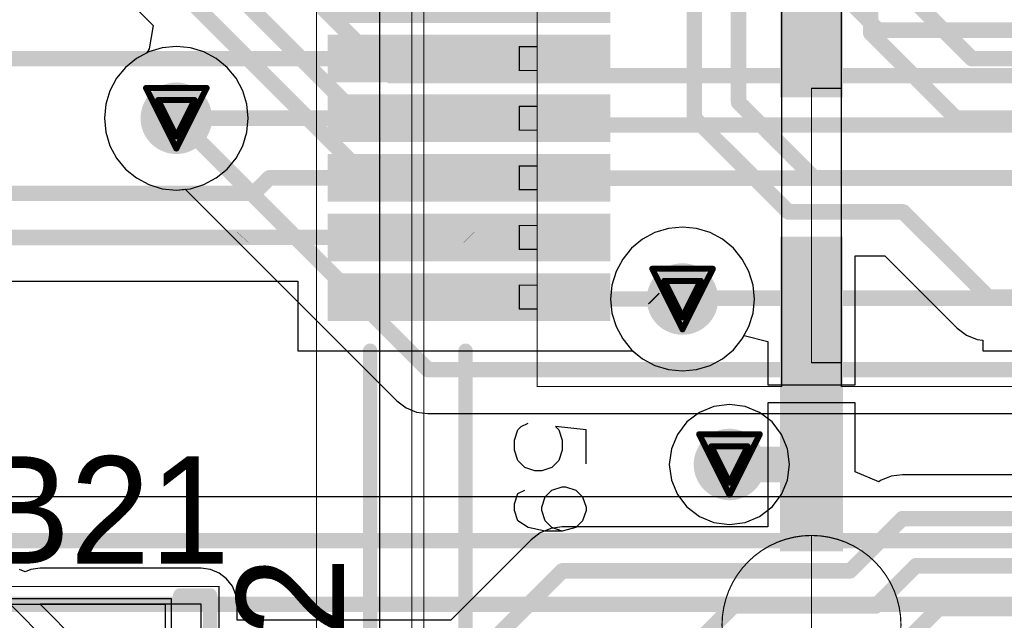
# Model space of a CAD drawing. Header units: millimetres. Extents: x 138 to 555, y 26 to 334.
# Tile 565 of 656: x 288.18 to 296.44, y 225.55 to 230.58. Entities that reach past the tile are written whole.
import ezdxf

# ---------------------------------------------------------------- set-up
doc = ezdxf.new("R2010")
doc.units = ezdxf.units.MM
for name, color, linetype in [('BottomLayer', 5, 'Continuous'), ('DrillDrawing', 1, 'Continuous'), ('Mechanical20', 56, 'Continuous'), ('Mechanical27', 56, 'Continuous'), ('MidLayer1', 16, 'Continuous'), ('MidLayer2', 76, 'Continuous'), ('MidLayer3', 90, 'Continuous'), ('MidLayer4', 156, 'Continuous'), ('MultiLayer', 9, 'Continuous'), ('TopLayer', 1, 'Continuous'), ('TopOverlay', 2, 'Continuous'), ('TopPaste', 8, 'Continuous'), ('TopSolder', 216, 'Continuous'), ('ViaHoleLayer', 16, 'Continuous')]:
    doc.layers.add(name, color=color, linetype=linetype)

# ---------------------------------------------------------------- blocks, each defined once
blk = doc.blocks.new('SOLDER_BRIDGE_R0603_0R_615')
at = {"layer": 'Mechanical20', "const_width": 0.01}
for points in [[(-1.35, 0.65), (-0.2, 0.65)], [(-1.35, -0.65), (-1.35, 0.65)], [(-0.2, 0.65), (1.35, 0.65)], [(1.35, -0.65), (1.35, 0.65)], [(-1.35, -0.65), (1.35, -0.65)]]:
    blk.add_lwpolyline(points, dxfattribs=at)
at = {"layer": 'Mechanical20', "const_width": 0.005}
for points in [[(-1.3525, 0.65, 1), (-1.3475, 0.65, 1)], [(-1.3525, 0.65, 1), (-1.3475, 0.65, 1)], [(-0.2025, 0.65, 1), (-0.1975, 0.65, 1)], [(-0.2025, 0.65, 1), (-0.1975, 0.65, 1)], [(1.3475, 0.65, 1), (1.3525, 0.65, 1)], [(1.3475, 0.65, 1), (1.3525, 0.65, 1)], [(-1.3525, -0.65, 1), (-1.3475, -0.65, 1)], [(-1.3525, -0.65, 1), (-1.3475, -0.65, 1)], [(1.3475, -0.65, 1), (1.3525, -0.65, 1)], [(1.3475, -0.65, 1), (1.3525, -0.65, 1)]]:
    blk.add_lwpolyline(points, format="xyb", close=True, dxfattribs=at)
at = {"layer": 'Mechanical27', "const_width": 0.01}
for points in [[(-0.9, -0.5), (-0.9, 0.5)], [(-0.9, 0.5), (0.9, 0.5)], [(0.9, -0.5), (0.9, 0.5)], [(-0.9, -0.5), (0.9, -0.5)]]:
    blk.add_lwpolyline(points, dxfattribs=at)
at = {"layer": 'Mechanical27', "const_width": 0.005}
for points in [[(-0.9025, 0.5, 1), (-0.8975, 0.5, 1)], [(-0.9025, 0.5, 1), (-0.8975, 0.5, 1)], [(0.8975, 0.5, 1), (0.9025, 0.5, 1)], [(0.8975, 0.5, 1), (0.9025, 0.5, 1)], [(-0.9025, -0.5, 1), (-0.8975, -0.5, 1)], [(-0.9025, -0.5, 1), (-0.8975, -0.5, 1)], [(0.8975, -0.5, 1), (0.9025, -0.5, 1)], [(0.8975, -0.5, 1), (0.9025, -0.5, 1)]]:
    blk.add_lwpolyline(points, format="xyb", close=True, dxfattribs=at)
at = {"layer": 'TopLayer'}
for p, q in [((-1.2, -0.5), (-1.2, 0.5)), ((-1.2, 0.5), (-0.4, 0.5)), ((-0.4, 0.5), (0.1, 0)), ((-0.15, 0.5), (-0.15, 0.5)), ((-0.15, 0.5), (0.35, 0)), ((1.2, 0.5), (-0.15, 0.5)), ((1.2, -0.5), (1.2, 0.5)), ((0.1, 0), (-0.4, -0.5)), ((0.35, 0), (-0.15, -0.5)), ((-1.2, -0.5), (-1.2, -0.5)), ((-0.4, -0.5), (-1.2, -0.5)), ((-0.15, -0.5), (1.2, -0.5))]:
    blk.add_line(p, q, dxfattribs=at)
at = {"layer": 'TopLayer', "const_width": 0.127}
for points in [[(-0.5635, 0, 1), (-0.4365, 0, 1)], [(0.5365, 0, 1), (0.6635, 0, 1)]]:
    blk.add_lwpolyline(points, format="xyb", close=True, dxfattribs=at)
at = {"layer": 'TopOverlay', "const_width": 0.12}
for points in [[(-1.275, 0.575), (-1.025, 0.575)], [(-1.275, 0.175), (-1.275, 0.575)], [(1.025, 0.575), (1.275, 0.575)], [(1.275, -0.575), (1.275, 0.575)], [(-1.275, -0.575), (-1.275, 0.175)], [(-1.275, -0.575), (-1.025, -0.575)], [(1.025, -0.575), (1.275, -0.575)]]:
    blk.add_lwpolyline(points, dxfattribs=at)
at = {"layer": 'TopOverlay', "const_width": 0.06}
for points in [[(-1.305, 0.575, 1), (-1.245, 0.575, 1)], [(-1.305, 0.575, 1), (-1.245, 0.575, 1)], [(-1.055, 0.575, 1), (-0.995, 0.575, 1)], [(0.995, 0.575, 1), (1.055, 0.575, 1)], [(1.245, 0.575, 1), (1.305, 0.575, 1)], [(1.245, 0.575, 1), (1.305, 0.575, 1)], [(-1.305, 0.175, 1), (-1.245, 0.175, 1)], [(-1.305, 0.175, 1), (-1.245, 0.175, 1)], [(-1.305, -0.575, 1), (-1.245, -0.575, 1)], [(-1.305, -0.575, 1), (-1.245, -0.575, 1)], [(-1.055, -0.575, 1), (-0.995, -0.575, 1)], [(0.995, -0.575, 1), (1.055, -0.575, 1)], [(1.245, -0.575, 1), (1.305, -0.575, 1)], [(1.245, -0.575, 1), (1.305, -0.575, 1)]]:
    blk.add_lwpolyline(points, format="xyb", close=True, dxfattribs=at)
at = {"layer": 'TopPaste', "const_width": 0.127}
for points in [[(-0.5635, 0, 1), (-0.4365, 0, 1)], [(0.5365, 0, 1), (0.6635, 0, 1)]]:
    blk.add_lwpolyline(points, format="xyb", close=True, dxfattribs=at)
at = {"layer": 'TopSolder'}
for p, q in [((-0.95, 0.55), (-0.95, 0.55)), ((-0.95, 0.55), (0.95, 0.55)), ((-0.95, -0.55), (-0.95, 0.55)), ((0.95, 0.55), (0.95, -0.55)), ((0.95, -0.55), (-0.95, -0.55))]:
    blk.add_line(p, q, dxfattribs=at)
at = {"layer": 'TopSolder', "const_width": 0.177}
for points in [[(-0.5885, 0, 1), (-0.4115, 0, 1)], [(0.5115, 0, 1), (0.6885, 0, 1)]]:
    blk.add_lwpolyline(points, format="xyb", close=True, dxfattribs=at)
blk = doc.blocks.new('MOD_MB1263_943')
at = {"layer": 'Mechanical27'}
for points, const_width in [([(0.75, 70, 1), (-0.75, 70, 1)], 0.01), ([(-0.7525, 70, 1), (-0.7475, 70, 1)], 0.005), ([(-0.7525, 70, 1), (-0.7475, 70, 1)], 0.005)]:
    blk.add_lwpolyline(points, format="xyb", close=True, dxfattribs=dict(at, const_width=const_width))
at = {"layer": 'Mechanical27', "const_width": 0.01}
blk.add_lwpolyline([(0.75, 70), (-0.75, 70)], dxfattribs=at)
blk = doc.blocks.new('CON_SAMTEC_QSH_060_01_L_D_A_944')
at = {"layer": 'Mechanical20', "const_width": 0.01}
blk.add_lwpolyline([(20.85, -4.15), (-20.85, -4.15)], dxfattribs=at)
at = {"layer": 'Mechanical27'}
for p, q in [((-1.6356, -1.8901), (-1.6642, -2.1472)), ((-1.35, -1.8901), (-1.6356, -1.8901)), ((-1.0729, -1.9186), (-0.9872, -1.8901)), ((-0.9872, -1.8901), (-0.9586, -1.8901)), ((-0.9586, -1.8901), (-0.8729, -1.9186)), ((-1.1586, -2.0615), (-1.13, -1.9758)), ((-1.13, -1.9758), (-1.0729, -1.9186)), ((-0.8729, -1.9186), (-0.8158, -1.9758)), ((-0.8158, -1.9758), (-0.7872, -2.09)), ((-1.1586, -2.09), (-1.1586, -2.0615)), ((-1.6642, -2.1472), (-1.6356, -2.1186)), ((-1.6356, -2.1186), (-1.5499, -2.09)), ((-1.5499, -2.09), (-1.4642, -2.09)), ((-1.4642, -2.09), (-1.3785, -2.1186)), ((-1.3785, -2.1186), (-1.3214, -2.1757)), ((-1.13, -2.1757), (-1.1586, -2.09)), ((-0.7872, -2.09), (-0.8158, -2.1757)), ((-0.7872, -2.09), (-0.7872, -2.2328)), ((-1.3214, -2.1757), (-1.2928, -2.2614)), ((-1.0729, -2.2328), (-1.13, -2.1757)), ((-0.8158, -2.1757), (-0.8729, -2.2328)), ((-1.2928, -2.2614), (-1.2928, -2.3185)), ((-0.9872, -2.2614), (-1.0729, -2.2328)), ((-0.9586, -2.2614), (-0.9872, -2.2614)), ((-0.8729, -2.2328), (-0.9586, -2.2614)), ((-0.7872, -2.2328), (-0.8158, -2.3757)), ((-1.6642, -2.4328), (-1.6928, -2.3757)), ((-1.2928, -2.3185), (-1.3214, -2.4042)), ((-0.8158, -2.3757), (-0.8729, -2.4614)), ((-1.6356, -2.4614), (-1.6642, -2.4328)), ((-1.5499, -2.4899), (-1.6356, -2.4614)), ((-1.3785, -2.4614), (-1.4642, -2.4899)), ((-1.3214, -2.4042), (-1.3785, -2.4614)), ((-1.1015, -2.4614), (-1.13, -2.4042)), ((-1.0158, -2.4899), (-1.1015, -2.4614)), ((-0.8729, -2.4614), (-0.9586, -2.4899)), ((-1.4642, -2.4899), (-1.5499, -2.4899)), ((-0.9586, -2.4899), (-1.0158, -2.4899))]:
    blk.add_line(p, q, dxfattribs=at)
at = {"layer": 'Mechanical27', "const_width": 0.01}
for points in [[(-2, 0.25), (-2, 2.3)], [(-2, 0.25), (-18, 0.25)], [(-2.2, 0.25), (-4.5, 0.25)], [(-4.5, 0), (-4.5, 0.25)], [(-2.2, 0), (-2.2, 0.25)], [(-2.2, 0), (-4.5, 0)], [(-2, -0.25), (-18, -0.25)], [(-2, -2.3), (-2, -0.25)], [(-2, -2.3), (-18, -2.3)], [(-4.65, -2.3), (-4.85, -2.3)], [(-4.85, -2.45), (-4.85, -2.3)], [(-4.65, -2.45), (-4.65, -2.3)], [(-4.15, -2.3), (-4.35, -2.3)], [(-4.35, -2.45), (-4.35, -2.3)], [(-4.15, -2.45), (-4.15, -2.3)], [(-3.65, -2.3), (-3.85, -2.3)], [(-3.85, -2.45), (-3.85, -2.3)], [(-3.65, -2.45), (-3.65, -2.3)], [(-3.15, -2.3), (-3.35, -2.3)], [(-3.35, -2.45), (-3.35, -2.3)], [(-3.15, -2.45), (-3.15, -2.3)], [(-2.65, -2.3), (-2.85, -2.3)], [(-2.85, -2.45), (-2.85, -2.3)], [(-2.65, -2.45), (-2.65, -2.3)], [(-4.65, -2.45), (-4.85, -2.45)], [(-4.15, -2.45), (-4.35, -2.45)], [(-3.65, -2.45), (-3.85, -2.45)], [(-3.15, -2.45), (-3.35, -2.45)], [(-2.65, -2.45), (-2.85, -2.45)], [(20.35, -3.25), (-20.35, -3.25)], [(20.45, -3.35), (-20.45, -3.35)], [(20.635, -3.62), (-20.635, -3.62)]]:
    blk.add_lwpolyline(points, dxfattribs=at)
at = {"layer": 'Mechanical27', "const_width": 0.005}
for points in [[(-4.5025, 0.25, 1), (-4.4975, 0.25, 1)], [(-4.5025, 0.25, 1), (-4.4975, 0.25, 1)], [(-2.2025, 0.25, 1), (-2.1975, 0.25, 1)], [(-2.2025, 0.25, 1), (-2.1975, 0.25, 1)], [(-2.0025, 0.25, 1), (-1.9975, 0.25, 1)], [(-2.0025, 0.25, 1), (-1.9975, 0.25, 1)], [(-4.5025, 0, 1), (-4.4975, 0, 1)], [(-4.5025, 0, 1), (-4.4975, 0, 1)], [(-2.2025, 0, 1), (-2.1975, 0, 1)], [(-2.2025, 0, 1), (-2.1975, 0, 1)], [(-2.0025, -0.25, 1), (-1.9975, -0.25, 1)], [(-2.0025, -0.25, 1), (-1.9975, -0.25, 1)], [(-4.8525, -2.3, 1), (-4.8475, -2.3, 1)], [(-4.8525, -2.3, 1), (-4.8475, -2.3, 1)], [(-4.6525, -2.3, 1), (-4.6475, -2.3, 1)], [(-4.6525, -2.3, 1), (-4.6475, -2.3, 1)], [(-4.3525, -2.3, 1), (-4.3475, -2.3, 1)], [(-4.3525, -2.3, 1), (-4.3475, -2.3, 1)], [(-4.1525, -2.3, 1), (-4.1475, -2.3, 1)], [(-4.1525, -2.3, 1), (-4.1475, -2.3, 1)], [(-3.8525, -2.3, 1), (-3.8475, -2.3, 1)], [(-3.8525, -2.3, 1), (-3.8475, -2.3, 1)], [(-3.6525, -2.3, 1), (-3.6475, -2.3, 1)], [(-3.6525, -2.3, 1), (-3.6475, -2.3, 1)], [(-3.3525, -2.3, 1), (-3.3475, -2.3, 1)], [(-3.3525, -2.3, 1), (-3.3475, -2.3, 1)], [(-3.1525, -2.3, 1), (-3.1475, -2.3, 1)], [(-3.1525, -2.3, 1), (-3.1475, -2.3, 1)], [(-2.8525, -2.3, 1), (-2.8475, -2.3, 1)], [(-2.8525, -2.3, 1), (-2.8475, -2.3, 1)], [(-2.6525, -2.3, 1), (-2.6475, -2.3, 1)], [(-2.6525, -2.3, 1), (-2.6475, -2.3, 1)], [(-2.0025, -2.3, 1), (-1.9975, -2.3, 1)], [(-2.0025, -2.3, 1), (-1.9975, -2.3, 1)], [(-4.8525, -2.45, 1), (-4.8475, -2.45, 1)], [(-4.8525, -2.45, 1), (-4.8475, -2.45, 1)], [(-4.6525, -2.45, 1), (-4.6475, -2.45, 1)], [(-4.6525, -2.45, 1), (-4.6475, -2.45, 1)], [(-4.3525, -2.45, 1), (-4.3475, -2.45, 1)], [(-4.3525, -2.45, 1), (-4.3475, -2.45, 1)], [(-4.1525, -2.45, 1), (-4.1475, -2.45, 1)], [(-4.1525, -2.45, 1), (-4.1475, -2.45, 1)], [(-3.8525, -2.45, 1), (-3.8475, -2.45, 1)], [(-3.8525, -2.45, 1), (-3.8475, -2.45, 1)], [(-3.6525, -2.45, 1), (-3.6475, -2.45, 1)], [(-3.6525, -2.45, 1), (-3.6475, -2.45, 1)], [(-3.3525, -2.45, 1), (-3.3475, -2.45, 1)], [(-3.3525, -2.45, 1), (-3.3475, -2.45, 1)], [(-3.1525, -2.45, 1), (-3.1475, -2.45, 1)], [(-3.1525, -2.45, 1), (-3.1475, -2.45, 1)], [(-2.8525, -2.45, 1), (-2.8475, -2.45, 1)], [(-2.8525, -2.45, 1), (-2.8475, -2.45, 1)], [(-2.6525, -2.45, 1), (-2.6475, -2.45, 1)], [(-2.6525, -2.45, 1), (-2.6475, -2.45, 1)]]:
    blk.add_lwpolyline(points, format="xyb", close=True, dxfattribs=at)
at = {"layer": 'TopLayer'}
for points in [[(-9.175, -0.215), (-4.475, -0.215), (-9.175, 0.215), (-4.475, 0.215)], [(-3.2075, -0.215), (-0.6675, -0.215), (-3.2075, 0.215), (-0.6675, 0.215)], [(-4.6, -4.005), (-4.6, -1.735), (-4.9, -4.005), (-4.9, -1.735)], [(-4.1, -4.005), (-4.1, -1.735), (-4.4, -4.005), (-4.4, -1.735)], [(-3.6, -4.005), (-3.6, -1.735), (-3.9, -4.005), (-3.9, -1.735)], [(-3.1, -4.005), (-3.1, -1.735), (-3.4, -4.005), (-3.4, -1.735)], [(-2.6, -4.005), (-2.6, -1.735), (-2.9, -4.005), (-2.9, -1.735)]]:
    blk.add_solid(points, dxfattribs=at)
at = {"layer": 'TopOverlay', "const_width": 0.12}
for points in [[(2.3, -2.9), (-2.3, -2.9)], [(2.3, -3.7), (-2.3, -3.7)]]:
    blk.add_lwpolyline(points, dxfattribs=at)
at = {"layer": 'TopOverlay', "const_width": 0.06}
for points in [[(-2.33, -2.9, 1), (-2.27, -2.9, 1)], [(-2.33, -3.7, 1), (-2.27, -3.7, 1)]]:
    blk.add_lwpolyline(points, format="xyb", close=True, dxfattribs=at)
at = {"layer": 'TopPaste'}
for points in [[(-9.175, -0.215), (-4.475, -0.215), (-9.175, 0.215), (-4.475, 0.215)], [(-3.2075, -0.215), (-0.6675, -0.215), (-3.2075, 0.215), (-0.6675, 0.215)], [(-4.6, -4.005), (-4.6, -1.735), (-4.9, -4.005), (-4.9, -1.735)], [(-4.1, -4.005), (-4.1, -1.735), (-4.4, -4.005), (-4.4, -1.735)], [(-3.6, -4.005), (-3.6, -1.735), (-3.9, -4.005), (-3.9, -1.735)], [(-3.1, -4.005), (-3.1, -1.735), (-3.4, -4.005), (-3.4, -1.735)], [(-2.6, -4.005), (-2.6, -1.735), (-2.9, -4.005), (-2.9, -1.735)]]:
    blk.add_solid(points, dxfattribs=at)
at = {"layer": 'TopSolder'}
for points in [[(-9.225, -0.265), (-4.425, -0.265), (-9.225, 0.265), (-4.425, 0.265)], [(-3.2575, -0.265), (-0.6175, -0.265), (-3.2575, 0.265), (-0.6175, 0.265)], [(-5.05, -4.055), (-5.05, -1.685), (-5.45, -4.055), (-5.45, -1.685)], [(-4.55, -4.055), (-4.55, -1.685), (-4.95, -4.055), (-4.95, -1.685)], [(-4.05, -4.055), (-4.05, -1.685), (-4.45, -4.055), (-4.45, -1.685)], [(-3.55, -4.055), (-3.55, -1.685), (-3.95, -4.055), (-3.95, -1.685)], [(-3.05, -4.055), (-3.05, -1.685), (-3.45, -4.055), (-3.45, -1.685)], [(-2.55, -4.055), (-2.55, -1.685), (-2.95, -4.055), (-2.95, -1.685)]]:
    blk.add_solid(points, dxfattribs=at)

msp = doc.modelspace()

# ---------------------------------------------------------------- linework, layer by layer
at = {"layer": 'BottomLayer'}
for p, q in [((288.5056, 231.3293), (289.3008, 230.5342)), ((289.3008, 230.5342), (289.2694, 230.34)), ((289.2473, 230.3048), (289.161, 230.2587)), ((289.2694, 230.34), (289.2473, 230.3048)), ((289.161, 230.2587), (289.0696, 230.1837)), ((289.0696, 230.1837), (288.9947, 230.0923)), ((288.9947, 230.0923), (288.9389, 229.9881)), ((288.9389, 229.9881), (288.9046, 229.875)), ((288.9046, 229.875), (288.893, 229.7574)), ((288.893, 229.7574), (288.9046, 229.6398)), ((288.9046, 229.6398), (288.9389, 229.5267)), ((288.9389, 229.5267), (288.9947, 229.4224)), ((288.9947, 229.4224), (289.0696, 229.3311)), ((289.0696, 229.3311), (289.161, 229.2561)), ((289.161, 229.2561), (289.2652, 229.2004)), ((289.2652, 229.2004), (289.3783, 229.1661)), ((289.3783, 229.1661), (289.4959, 229.1545)), ((289.4959, 229.1545), (289.5708, 229.1619)), ((289.5708, 229.1619), (291.3452, 227.3875)), ((291.3452, 227.3875), (291.4215, 227.329)), ((291.4215, 227.329), (291.5103, 227.2922)), ((291.5103, 227.2922), (291.6055, 227.2796)), ((291.6055, 227.2796), (296.6756, 227.2796)), ((302.6306, 226.5815), (286.7509, 226.5815))]:
    msp.add_line(p, q, dxfattribs=at)
at = {"layer": 'BottomLayer', "const_width": 0.13}
for points in [[(287.6568, 233.1436), (291.0996, 229.7007)], [(288.2488, 233.1572), (291.2913, 230.1147)], [(293.1219, 232.7535), (295.3796, 230.4958)], [(288.5979, 231.7577), (291.1014, 229.2542)], [(295.3796, 230.4958), (302.1246, 230.4958)], [(291.2913, 230.1147), (302.0687, 230.1147)], [(289.4959, 229.7574), (291.6055, 227.6478)], [(291.0996, 229.7007), (302.0934, 229.7007)], [(291.1014, 229.2542), (302.5771, 229.2542)], [(293.4952, 228.2477), (304.4952, 228.2477)], [(293.4952, 228.2477), (293.5025, 228.2404)], [(293.5025, 228.2404), (293.7392, 228.2404)], [(291.6055, 227.6478), (296.6756, 227.6478)], [(286.2771, 226.2134), (302.6306, 226.2134)], [(287.3959, 225.6796), (302.465, 225.6796)]]:
    msp.add_lwpolyline(points, dxfattribs=at)
at = {"layer": 'BottomLayer'}
for points, const_width in [([(295.3471, 230.4958, 1), (295.4121, 230.4958, 1)], 0.065), ([(295.3471, 230.4958, 1), (295.4121, 230.4958, 1)], 0.065), ([(291.2588, 230.1147, 1), (291.3238, 230.1147, 1)], 0.065), ([(291.2588, 230.1147, 1), (291.3238, 230.1147, 1)], 0.065), ([(289.3459, 229.7574, 1), (289.6459, 229.7574, 1)], 0.3), ([(289.4634, 229.7574, 1), (289.5284, 229.7574, 1)], 0.065), ([(291.0671, 229.7007, 1), (291.1321, 229.7007, 1)], 0.065), ([(291.0671, 229.7007, 1), (291.1321, 229.7007, 1)], 0.065), ([(291.0689, 229.2542, 1), (291.1339, 229.2542, 1)], 0.065), ([(291.0689, 229.2542, 1), (291.1339, 229.2542, 1)], 0.065), ([(293.5892, 228.2404, 1), (293.8892, 228.2404, 1)], 0.3), ([(293.4627, 228.2477, 1), (293.5277, 228.2477, 1)], 0.065), ([(293.4627, 228.2477, 1), (293.5277, 228.2477, 1)], 0.065), ([(293.47, 228.2404, 1), (293.535, 228.2404, 1)], 0.065), ([(293.47, 228.2404, 1), (293.535, 228.2404, 1)], 0.065), ([(293.7067, 228.2404, 1), (293.7717, 228.2404, 1)], 0.065), ([(291.573, 227.6478, 1), (291.638, 227.6478, 1)], 0.065), ([(291.573, 227.6478, 1), (291.638, 227.6478, 1)], 0.065), ([(293.983, 226.8527, 1), (294.283, 226.8527, 1)], 0.3)]:
    msp.add_lwpolyline(points, format="xyb", close=True, dxfattribs=dict(at, const_width=const_width))
at = {"layer": 'DrillDrawing', "const_width": 0.0508}
for points in [[(289.2419, 230.0114), (289.7499, 230.0114)], [(289.2419, 230.0114), (289.4959, 229.5034)], [(289.4959, 229.5034), (289.7499, 230.0114)], [(289.3435, 229.9098), (289.6483, 229.9098)], [(289.3435, 229.9098), (289.4959, 229.605)], [(289.4959, 229.605), (289.6483, 229.9098)], [(293.4852, 228.4944), (293.9932, 228.4944)], [(293.4852, 228.4944), (293.7392, 227.9864)], [(293.7392, 227.9864), (293.9932, 228.4944)], [(293.5868, 228.3928), (293.8916, 228.3928)], [(293.5868, 228.3928), (293.7392, 228.088)], [(293.7392, 228.088), (293.8916, 228.3928)], [(293.879, 227.1067), (294.387, 227.1067)], [(293.879, 227.1067), (294.133, 226.5987)], [(294.133, 226.5987), (294.387, 227.1067)], [(293.9806, 227.0051), (294.2854, 227.0051)], [(293.9806, 227.0051), (294.133, 226.7003)], [(294.133, 226.7003), (294.2854, 227.0051)]]:
    msp.add_lwpolyline(points, dxfattribs=at)
at = {"layer": 'DrillDrawing', "const_width": 0.0254}
for points in [[(289.2292, 230.0114, 1), (289.2546, 230.0114, 1)], [(289.2292, 230.0114, 1), (289.2546, 230.0114, 1)], [(289.7372, 230.0114, 1), (289.7626, 230.0114, 1)], [(289.7372, 230.0114, 1), (289.7626, 230.0114, 1)], [(289.3308, 229.9098, 1), (289.3562, 229.9098, 1)], [(289.3308, 229.9098, 1), (289.3562, 229.9098, 1)], [(289.6356, 229.9098, 1), (289.661, 229.9098, 1)], [(289.6356, 229.9098, 1), (289.661, 229.9098, 1)], [(289.4832, 229.605, 1), (289.5086, 229.605, 1)], [(289.4832, 229.605, 1), (289.5086, 229.605, 1)], [(289.4832, 229.5034, 1), (289.5086, 229.5034, 1)], [(289.4832, 229.5034, 1), (289.5086, 229.5034, 1)], [(293.4725, 228.4944, 1), (293.4979, 228.4944, 1)], [(293.4725, 228.4944, 1), (293.4979, 228.4944, 1)], [(293.9805, 228.4944, 1), (294.0059, 228.4944, 1)], [(293.9805, 228.4944, 1), (294.0059, 228.4944, 1)], [(293.5741, 228.3928, 1), (293.5995, 228.3928, 1)], [(293.5741, 228.3928, 1), (293.5995, 228.3928, 1)], [(293.8789, 228.3928, 1), (293.9043, 228.3928, 1)], [(293.8789, 228.3928, 1), (293.9043, 228.3928, 1)], [(293.7265, 228.088, 1), (293.7519, 228.088, 1)], [(293.7265, 228.088, 1), (293.7519, 228.088, 1)], [(293.7265, 227.9864, 1), (293.7519, 227.9864, 1)], [(293.7265, 227.9864, 1), (293.7519, 227.9864, 1)], [(293.8663, 227.1067, 1), (293.8917, 227.1067, 1)], [(293.8663, 227.1067, 1), (293.8917, 227.1067, 1)], [(294.3743, 227.1067, 1), (294.3997, 227.1067, 1)], [(294.3743, 227.1067, 1), (294.3997, 227.1067, 1)], [(293.9679, 227.0051, 1), (293.9933, 227.0051, 1)], [(293.9679, 227.0051, 1), (293.9933, 227.0051, 1)], [(294.2727, 227.0051, 1), (294.2981, 227.0051, 1)], [(294.2727, 227.0051, 1), (294.2981, 227.0051, 1)], [(294.1203, 226.7003, 1), (294.1457, 226.7003, 1)], [(294.1203, 226.7003, 1), (294.1457, 226.7003, 1)], [(294.1203, 226.5987, 1), (294.1457, 226.5987, 1)], [(294.1203, 226.5987, 1), (294.1457, 226.5987, 1)]]:
    msp.add_lwpolyline(points, format="xyb", close=True, dxfattribs=at)
at = {"layer": 'MidLayer1'}
for p, q in [((289.2652, 230.3144), (289.161, 230.2587)), ((289.3783, 230.3487), (289.2652, 230.3144)), ((289.4959, 230.3603), (289.3783, 230.3487)), ((289.6136, 230.3487), (289.4959, 230.3603)), ((289.7267, 230.3144), (289.6136, 230.3487)), ((289.8309, 230.2587), (289.7267, 230.3144)), ((289.161, 230.2587), (289.0696, 230.1837)), ((289.9223, 230.1837), (289.8309, 230.2587)), ((289.0696, 230.1837), (288.9947, 230.0923)), ((289.9972, 230.0923), (289.9223, 230.1837)), ((288.9947, 230.0923), (288.9389, 229.9881)), ((290.053, 229.9881), (289.9972, 230.0923)), ((288.9389, 229.9881), (288.9046, 229.875)), ((290.0873, 229.875), (290.053, 229.9881)), ((288.9046, 229.875), (288.893, 229.7574)), ((290.0989, 229.7574), (290.0873, 229.875)), ((288.893, 229.7574), (288.9046, 229.6398)), ((290.0873, 229.6398), (290.0989, 229.7574)), ((288.9046, 229.6398), (288.9389, 229.5267)), ((290.053, 229.5267), (290.0873, 229.6398)), ((288.9389, 229.5267), (288.9947, 229.4224)), ((289.9972, 229.4224), (290.053, 229.5267)), ((288.9947, 229.4224), (289.0696, 229.3311)), ((289.9223, 229.3311), (289.9972, 229.4224)), ((289.0696, 229.3311), (289.161, 229.2561)), ((289.8309, 229.2561), (289.9223, 229.3311)), ((289.161, 229.2561), (289.2652, 229.2004)), ((289.7267, 229.2004), (289.8309, 229.2561)), ((289.2652, 229.2004), (289.3783, 229.1661)), ((289.3783, 229.1661), (289.4959, 229.1545)), ((289.4959, 229.1545), (289.6136, 229.1661)), ((289.6136, 229.1661), (289.7267, 229.2004)), ((293.6216, 228.8317), (293.5085, 228.7974)), ((293.7392, 228.8433), (293.6216, 228.8317)), ((293.8568, 228.8317), (293.7392, 228.8433)), ((293.9699, 228.7974), (293.8568, 228.8317)), ((293.4042, 228.7417), (293.3129, 228.6667)), ((293.5085, 228.7974), (293.4042, 228.7417)), ((294.0742, 228.7417), (293.9699, 228.7974)), ((294.1655, 228.6667), (294.0742, 228.7417)), ((293.3129, 228.6667), (293.2379, 228.5753)), ((294.2405, 228.5753), (294.1655, 228.6667)), ((293.2379, 228.5753), (293.1822, 228.4711)), ((294.2962, 228.4711), (294.2405, 228.5753)), ((293.1822, 228.4711), (293.1479, 228.358)), ((294.3305, 228.358), (294.2962, 228.4711)), ((293.1479, 228.358), (293.1363, 228.2404)), ((294.3421, 228.2404), (294.3305, 228.358)), ((293.1363, 228.2404), (293.1479, 228.1228)), ((294.3305, 228.1228), (294.3421, 228.2404)), ((293.1479, 228.1228), (293.1822, 228.0097)), ((294.2962, 228.0097), (294.3305, 228.1228)), ((293.1822, 228.0097), (293.2379, 227.9054)), ((294.2405, 227.9054), (294.2962, 228.0097)), ((293.2379, 227.9054), (293.3129, 227.8141)), ((294.1655, 227.8141), (294.2405, 227.9054)), ((293.3129, 227.8141), (293.4042, 227.7391)), ((293.4042, 227.7391), (293.5085, 227.6834)), ((293.9699, 227.6834), (294.0742, 227.7391)), ((294.0742, 227.7391), (294.1655, 227.8141)), ((293.5085, 227.6834), (293.6216, 227.6491)), ((293.8568, 227.6491), (293.9699, 227.6834)), ((293.6216, 227.6491), (293.7392, 227.6375)), ((293.7392, 227.6375), (293.8568, 227.6491)), ((294.0025, 227.3398), (293.8808, 227.2895)), ((294.133, 227.357), (294.0025, 227.3398)), ((294.2635, 227.3398), (294.133, 227.357)), ((294.3851, 227.2895), (294.2635, 227.3398)), ((293.8808, 227.2895), (293.7764, 227.2093)), ((294.4896, 227.2093), (294.3851, 227.2895)), ((293.7764, 227.2093), (293.6962, 227.1049)), ((294.5697, 227.1049), (294.4896, 227.2093)), ((293.6962, 227.1049), (293.6458, 226.9832)), ((294.6201, 226.9832), (294.5697, 227.1049)), ((293.6458, 226.9832), (293.6287, 226.8527)), ((294.6373, 226.8527), (294.6201, 226.9832)), ((293.6287, 226.8527), (293.6458, 226.7222)), ((294.6201, 226.7222), (294.6373, 226.8527)), ((293.6458, 226.7222), (293.6962, 226.6005)), ((294.5697, 226.6005), (294.6201, 226.7222)), ((293.6962, 226.6005), (293.7764, 226.4961)), ((294.4896, 226.4961), (294.5697, 226.6005)), ((293.7764, 226.4961), (293.8808, 226.416)), ((294.3851, 226.416), (294.4896, 226.4961)), ((293.8808, 226.416), (294.0025, 226.3656)), ((294.2635, 226.3656), (294.3851, 226.416)), ((294.0025, 226.3656), (294.133, 226.3484)), ((294.133, 226.3484), (294.2635, 226.3656))]:
    msp.add_line(p, q, dxfattribs=at)
at = {"layer": 'MidLayer1', "const_width": 0.3}
for points in [[(289.3459, 229.7574, 1), (289.6459, 229.7574, 1)], [(293.5892, 228.2404, 1), (293.8892, 228.2404, 1)], [(293.983, 226.8527, 1), (294.283, 226.8527, 1)]]:
    msp.add_lwpolyline(points, format="xyb", close=True, dxfattribs=at)
at = {"layer": 'MidLayer2'}
for p, q in [((289.2652, 230.3144), (289.161, 230.2587)), ((289.3783, 230.3487), (289.2652, 230.3144)), ((289.4959, 230.3603), (289.3783, 230.3487)), ((289.6136, 230.3487), (289.4959, 230.3603)), ((289.7267, 230.3144), (289.6136, 230.3487)), ((289.8309, 230.2587), (289.7267, 230.3144)), ((289.161, 230.2587), (289.0696, 230.1837)), ((289.9223, 230.1837), (289.8309, 230.2587)), ((289.0696, 230.1837), (288.9947, 230.0923)), ((289.9972, 230.0923), (289.9223, 230.1837)), ((288.9947, 230.0923), (288.9389, 229.9881)), ((290.053, 229.9881), (289.9972, 230.0923)), ((288.9389, 229.9881), (288.9046, 229.875)), ((290.0873, 229.875), (290.053, 229.9881)), ((288.9046, 229.875), (288.893, 229.7574)), ((290.0989, 229.7574), (290.0873, 229.875)), ((288.893, 229.7574), (288.9046, 229.6398)), ((290.0873, 229.6398), (290.0989, 229.7574)), ((288.9046, 229.6398), (288.9389, 229.5267)), ((290.053, 229.5267), (290.0873, 229.6398)), ((288.9389, 229.5267), (288.9947, 229.4224)), ((289.9972, 229.4224), (290.053, 229.5267)), ((288.9947, 229.4224), (289.0696, 229.3311)), ((289.9223, 229.3311), (289.9972, 229.4224)), ((289.0696, 229.3311), (289.161, 229.2561)), ((289.8309, 229.2561), (289.9223, 229.3311)), ((289.161, 229.2561), (289.2652, 229.2004)), ((289.7267, 229.2004), (289.8309, 229.2561)), ((289.2652, 229.2004), (289.3783, 229.1661)), ((289.3783, 229.1661), (289.4959, 229.1545)), ((289.4959, 229.1545), (289.6136, 229.1661)), ((289.6136, 229.1661), (289.7267, 229.2004)), ((293.6216, 228.8317), (293.5085, 228.7974)), ((293.7392, 228.8433), (293.6216, 228.8317)), ((293.8568, 228.8317), (293.7392, 228.8433)), ((293.9699, 228.7974), (293.8568, 228.8317)), ((293.4042, 228.7417), (293.3129, 228.6667)), ((293.5085, 228.7974), (293.4042, 228.7417)), ((294.0742, 228.7417), (293.9699, 228.7974)), ((294.1655, 228.6667), (294.0742, 228.7417)), ((293.3129, 228.6667), (293.2379, 228.5753)), ((294.2405, 228.5753), (294.1655, 228.6667)), ((293.2379, 228.5753), (293.1822, 228.4711)), ((294.2962, 228.4711), (294.2405, 228.5753)), ((293.1822, 228.4711), (293.1479, 228.358)), ((294.3305, 228.358), (294.2962, 228.4711)), ((293.1479, 228.358), (293.1363, 228.2404)), ((294.3421, 228.2404), (294.3305, 228.358)), ((293.1363, 228.2404), (293.1479, 228.1228)), ((294.3305, 228.1228), (294.3421, 228.2404)), ((293.1479, 228.1228), (293.1822, 228.0097)), ((294.2962, 228.0097), (294.3305, 228.1228)), ((293.1822, 228.0097), (293.2379, 227.9054)), ((294.2405, 227.9054), (294.2962, 228.0097)), ((293.2379, 227.9054), (293.3129, 227.8141)), ((294.1655, 227.8141), (294.2405, 227.9054)), ((293.3129, 227.8141), (293.4042, 227.7391)), ((293.4042, 227.7391), (293.5085, 227.6834)), ((293.9699, 227.6834), (294.0742, 227.7391)), ((294.0742, 227.7391), (294.1655, 227.8141)), ((293.5085, 227.6834), (293.6216, 227.6491)), ((293.8568, 227.6491), (293.9699, 227.6834)), ((293.6216, 227.6491), (293.7392, 227.6375)), ((293.7392, 227.6375), (293.8568, 227.6491))]:
    msp.add_line(p, q, dxfattribs=at)
at = {"layer": 'MidLayer2', "const_width": 0.3}
for points in [[(289.3459, 229.7574, 1), (289.6459, 229.7574, 1)], [(293.5892, 228.2404, 1), (293.8892, 228.2404, 1)], [(293.983, 226.8527, 1), (294.283, 226.8527, 1)]]:
    msp.add_lwpolyline(points, format="xyb", close=True, dxfattribs=at)
at = {"layer": 'MidLayer3'}
for p, q in [((289.2652, 230.3144), (289.161, 230.2587)), ((289.3783, 230.3487), (289.2652, 230.3144)), ((289.4959, 230.3603), (289.3783, 230.3487)), ((289.6136, 230.3487), (289.4959, 230.3603)), ((289.7267, 230.3144), (289.6136, 230.3487)), ((289.8309, 230.2587), (289.7267, 230.3144)), ((289.161, 230.2587), (289.0696, 230.1837)), ((289.9223, 230.1837), (289.8309, 230.2587)), ((289.0696, 230.1837), (288.9947, 230.0923)), ((289.9972, 230.0923), (289.9223, 230.1837)), ((288.9947, 230.0923), (288.9389, 229.9881)), ((290.053, 229.9881), (289.9972, 230.0923)), ((288.9389, 229.9881), (288.9046, 229.875)), ((290.0873, 229.875), (290.053, 229.9881)), ((288.9046, 229.875), (288.893, 229.7574)), ((290.0989, 229.7574), (290.0873, 229.875)), ((288.893, 229.7574), (288.9046, 229.6398)), ((290.0873, 229.6398), (290.0989, 229.7574)), ((288.9046, 229.6398), (288.9389, 229.5267)), ((290.053, 229.5267), (290.0873, 229.6398)), ((288.9389, 229.5267), (288.9947, 229.4224)), ((289.9972, 229.4224), (290.053, 229.5267)), ((288.9947, 229.4224), (289.0696, 229.3311)), ((289.9223, 229.3311), (289.9972, 229.4224)), ((289.0696, 229.3311), (289.161, 229.2561)), ((289.8309, 229.2561), (289.9223, 229.3311)), ((289.161, 229.2561), (289.2652, 229.2004)), ((289.7267, 229.2004), (289.8309, 229.2561)), ((289.2652, 229.2004), (289.3783, 229.1661)), ((289.3783, 229.1661), (289.4959, 229.1545)), ((289.4959, 229.1545), (289.6136, 229.1661)), ((289.6136, 229.1661), (289.7267, 229.2004)), ((293.6216, 228.8317), (293.5085, 228.7974)), ((293.7392, 228.8433), (293.6216, 228.8317)), ((293.8568, 228.8317), (293.7392, 228.8433)), ((293.9699, 228.7974), (293.8568, 228.8317)), ((293.4042, 228.7417), (293.3129, 228.6667)), ((293.5085, 228.7974), (293.4042, 228.7417)), ((294.0742, 228.7417), (293.9699, 228.7974)), ((294.1655, 228.6667), (294.0742, 228.7417)), ((293.3129, 228.6667), (293.2379, 228.5753)), ((294.2405, 228.5753), (294.1655, 228.6667)), ((293.2379, 228.5753), (293.1822, 228.4711)), ((294.2962, 228.4711), (294.2405, 228.5753)), ((293.1822, 228.4711), (293.1479, 228.358)), ((294.3305, 228.358), (294.2962, 228.4711)), ((293.1479, 228.358), (293.1363, 228.2404)), ((294.3421, 228.2404), (294.3305, 228.358)), ((293.1363, 228.2404), (293.1479, 228.1228)), ((294.3305, 228.1228), (294.3421, 228.2404)), ((293.1479, 228.1228), (293.1822, 228.0097)), ((294.2962, 228.0097), (294.3305, 228.1228)), ((293.1822, 228.0097), (293.2379, 227.9054)), ((294.2405, 227.9054), (294.2962, 228.0097)), ((293.2379, 227.9054), (293.3129, 227.8141)), ((294.1655, 227.8141), (294.2405, 227.9054)), ((293.3129, 227.8141), (293.4042, 227.7391)), ((293.4042, 227.7391), (293.5085, 227.6834)), ((293.9699, 227.6834), (294.0742, 227.7391)), ((294.0742, 227.7391), (294.1655, 227.8141)), ((293.5085, 227.6834), (293.6216, 227.6491)), ((293.8568, 227.6491), (293.9699, 227.6834)), ((293.6216, 227.6491), (293.7392, 227.6375)), ((293.7392, 227.6375), (293.8568, 227.6491))]:
    msp.add_line(p, q, dxfattribs=at)
at = {"layer": 'MidLayer3', "const_width": 0.3}
for points in [[(289.3459, 229.7574, 1), (289.6459, 229.7574, 1)], [(293.5892, 228.2404, 1), (293.8892, 228.2404, 1)], [(293.983, 226.8527, 1), (294.283, 226.8527, 1)]]:
    msp.add_lwpolyline(points, format="xyb", close=True, dxfattribs=at)
at = {"layer": 'MidLayer4'}
for p, q in [((289.2652, 230.3144), (289.161, 230.2587)), ((289.3783, 230.3487), (289.2652, 230.3144)), ((289.4959, 230.3603), (289.3783, 230.3487)), ((289.6136, 230.3487), (289.4959, 230.3603)), ((289.7267, 230.3144), (289.6136, 230.3487)), ((289.8309, 230.2587), (289.7267, 230.3144)), ((289.161, 230.2587), (289.0696, 230.1837)), ((289.9223, 230.1837), (289.8309, 230.2587)), ((289.0696, 230.1837), (288.9947, 230.0923)), ((289.9972, 230.0923), (289.9223, 230.1837)), ((288.9947, 230.0923), (288.9389, 229.9881)), ((290.053, 229.9881), (289.9972, 230.0923)), ((288.9389, 229.9881), (288.9046, 229.875)), ((290.0873, 229.875), (290.053, 229.9881)), ((288.9046, 229.875), (288.893, 229.7574)), ((290.0989, 229.7574), (290.0873, 229.875)), ((288.893, 229.7574), (288.9046, 229.6398)), ((290.0873, 229.6398), (290.0989, 229.7574)), ((288.9046, 229.6398), (288.9389, 229.5267)), ((290.053, 229.5267), (290.0873, 229.6398)), ((288.9389, 229.5267), (288.9947, 229.4224)), ((289.9972, 229.4224), (290.053, 229.5267)), ((288.9947, 229.4224), (289.0696, 229.3311)), ((289.9223, 229.3311), (289.9972, 229.4224)), ((289.0696, 229.3311), (289.161, 229.2561)), ((289.8309, 229.2561), (289.9223, 229.3311)), ((289.161, 229.2561), (289.2652, 229.2004)), ((289.7267, 229.2004), (289.8309, 229.2561)), ((289.2652, 229.2004), (289.3783, 229.1661)), ((289.3783, 229.1661), (289.4959, 229.1545)), ((289.4959, 229.1545), (289.6136, 229.1661)), ((289.6136, 229.1661), (289.7267, 229.2004)), ((293.6216, 228.8317), (293.5085, 228.7974)), ((293.7392, 228.8433), (293.6216, 228.8317)), ((293.8568, 228.8317), (293.7392, 228.8433)), ((293.9699, 228.7974), (293.8568, 228.8317)), ((293.4042, 228.7417), (293.3129, 228.6667)), ((293.5085, 228.7974), (293.4042, 228.7417)), ((294.0742, 228.7417), (293.9699, 228.7974)), ((294.1655, 228.6667), (294.0742, 228.7417)), ((293.3129, 228.6667), (293.2379, 228.5753)), ((294.2405, 228.5753), (294.1655, 228.6667)), ((293.2379, 228.5753), (293.1822, 228.4711)), ((294.2962, 228.4711), (294.2405, 228.5753)), ((293.1822, 228.4711), (293.1479, 228.358)), ((294.3305, 228.358), (294.2962, 228.4711)), ((293.1479, 228.358), (293.1363, 228.2404)), ((294.3421, 228.2404), (294.3305, 228.358)), ((293.1363, 228.2404), (293.1479, 228.1228)), ((294.3305, 228.1228), (294.3421, 228.2404)), ((293.1479, 228.1228), (293.1822, 228.0097)), ((294.2962, 228.0097), (294.3305, 228.1228)), ((293.1822, 228.0097), (293.2379, 227.9054)), ((294.2405, 227.9054), (294.2962, 228.0097)), ((293.2379, 227.9054), (293.3129, 227.8141)), ((294.1655, 227.8141), (294.2405, 227.9054)), ((293.3129, 227.8141), (293.4042, 227.7391)), ((293.4042, 227.7391), (293.5085, 227.6834)), ((293.9699, 227.6834), (294.0742, 227.7391)), ((294.0742, 227.7391), (294.1655, 227.8141)), ((293.5085, 227.6834), (293.6216, 227.6491)), ((293.8568, 227.6491), (293.9699, 227.6834)), ((293.6216, 227.6491), (293.7392, 227.6375)), ((293.7392, 227.6375), (293.8568, 227.6491)), ((294.0025, 227.3398), (293.8808, 227.2895)), ((294.133, 227.357), (294.0025, 227.3398)), ((294.2635, 227.3398), (294.133, 227.357)), ((294.3851, 227.2895), (294.2635, 227.3398)), ((293.8808, 227.2895), (293.7764, 227.2093)), ((294.4896, 227.2093), (294.3851, 227.2895)), ((293.7764, 227.2093), (293.6962, 227.1049)), ((294.5697, 227.1049), (294.4896, 227.2093)), ((293.6962, 227.1049), (293.6458, 226.9832)), ((294.6201, 226.9832), (294.5697, 227.1049)), ((293.6458, 226.9832), (293.6287, 226.8527)), ((294.6373, 226.8527), (294.6201, 226.9832)), ((293.6287, 226.8527), (293.6458, 226.7222)), ((294.6201, 226.7222), (294.6373, 226.8527)), ((293.6458, 226.7222), (293.6962, 226.6005)), ((294.5697, 226.6005), (294.6201, 226.7222)), ((293.6962, 226.6005), (293.7764, 226.4961)), ((294.4896, 226.4961), (294.5697, 226.6005)), ((293.7764, 226.4961), (293.8808, 226.416)), ((294.3851, 226.416), (294.4896, 226.4961)), ((293.8808, 226.416), (294.0025, 226.3656)), ((294.2635, 226.3656), (294.3851, 226.416)), ((294.0025, 226.3656), (294.133, 226.3484)), ((294.133, 226.3484), (294.2635, 226.3656))]:
    msp.add_line(p, q, dxfattribs=at)
at = {"layer": 'MidLayer4', "const_width": 0.3}
for points in [[(289.3459, 229.7574, 1), (289.6459, 229.7574, 1)], [(293.5892, 228.2404, 1), (293.8892, 228.2404, 1)], [(293.983, 226.8527, 1), (294.283, 226.8527, 1)]]:
    msp.add_lwpolyline(points, format="xyb", close=True, dxfattribs=at)
at = {"layer": 'MultiLayer', "const_width": 0.3}
for points in [[(289.3459, 229.7574, 1), (289.6459, 229.7574, 1)], [(293.5892, 228.2404, 1), (293.8892, 228.2404, 1)], [(293.983, 226.8527, 1), (294.283, 226.8527, 1)]]:
    msp.add_lwpolyline(points, format="xyb", close=True, dxfattribs=at)
at = {"layer": 'TopLayer'}
for p, q in [((295.1855, 227.5199), (295.1855, 228.6034)), ((295.1855, 228.6034), (295.4366, 228.6034)), ((295.4366, 228.6034), (296.043, 227.997)), ((287.7696, 228.3892), (290.0523, 228.3892)), ((290.0523, 228.3892), (290.0619, 228.3905)), ((290.0619, 228.3905), (290.5155, 228.3905)), ((290.5155, 228.3905), (290.5155, 227.8074)), ((296.043, 227.997), (296.1192, 227.9385)), ((294.1655, 227.8141), (294.2405, 227.9054)), ((294.2405, 227.9054), (294.2555, 227.9334)), ((294.2555, 227.9334), (294.4555, 227.8833)), ((296.1192, 227.9385), (296.208, 227.9018)), ((296.208, 227.9018), (296.2555, 227.8955)), ((294.4555, 227.8833), (294.4555, 227.5199)), ((296.2555, 227.8955), (296.2555, 227.8074)), ((290.5155, 227.8074), (293.321, 227.8074)), ((293.321, 227.8074), (293.4042, 227.7391)), ((293.4042, 227.7391), (293.5085, 227.6834)), ((293.9699, 227.6834), (294.0742, 227.7391)), ((294.0742, 227.7391), (294.1655, 227.8141)), ((296.2555, 227.8074), (299.1255, 227.8074)), ((293.5085, 227.6834), (293.6216, 227.6491)), ((293.8568, 227.6491), (293.9699, 227.6834)), ((293.6216, 227.6491), (293.7392, 227.6375)), ((293.7392, 227.6375), (293.8568, 227.6491)), ((294.4555, 227.5199), (294.8205, 227.5199)), ((294.8205, 227.5199), (295.1855, 227.5199)), ((294.8205, 227.3699), (294.4555, 227.3699)), ((294.4555, 227.3699), (294.4555, 226.3286)), ((295.1855, 227.3699), (294.8205, 227.3699)), ((295.1855, 226.7916), (295.1855, 227.3699)), ((295.3855, 226.7076), (295.1855, 226.7916)), ((295.4874, 226.7544), (295.3986, 226.7177)), ((295.5827, 226.767), (295.4874, 226.7544)), ((299.9336, 226.767), (295.5827, 226.767)), ((295.3986, 226.7177), (295.3855, 226.7076)), ((292.5472, 226.2793), (292.471, 226.2207)), ((292.636, 226.316), (292.5472, 226.2793)), ((292.7313, 226.3286), (292.636, 226.316)), ((294.4555, 226.3286), (292.7313, 226.3286)), ((292.471, 226.2207), (291.798, 225.5477)), ((288.2284, 225.9525), (288.1817, 225.9719)), ((288.2751, 225.9719), (288.2284, 225.9525)), ((288.3534, 225.9822), (288.2751, 225.9719)), ((289.7034, 225.9822), (288.3534, 225.9822)), ((289.7817, 225.9719), (289.7034, 225.9822)), ((289.8547, 225.9416), (289.7817, 225.9719)), ((289.9173, 225.8935), (289.8547, 225.9416)), ((289.9654, 225.8309), (289.9173, 225.8935)), ((289.9957, 225.7579), (289.9654, 225.8309)), ((290.006, 225.6796), (289.9957, 225.7579)), ((290.006, 225.5477), (290.006, 225.6796)), ((291.798, 225.5477), (290.006, 225.5477))]:
    msp.add_line(p, q, dxfattribs=at)
for points, const_width in [([(293.8377, 229.7601), (293.8377, 245.6233)], 0.13), ([(294.2093, 229.8903), (294.2093, 245.04)], 0.13), ([(295.3169, 230.4733), (295.3169, 243.2888)], 0.13), ([(295.6234, 230.7986), (296.1646, 230.2574)], 0.13), ([(295.3169, 230.4733), (296.0327, 229.7574)], 0.13), ([(287.4702, 230.2574), (291.9505, 230.2574)], 0.13), ([(296.1646, 230.2574), (297.6905, 230.2574)], 0.13), ([(294.2093, 229.8903), (294.8422, 229.2574)], 0.13), ([(289.4959, 229.7574), (291.9505, 229.7574)], 0.13), ([(293.8377, 229.7601), (294.6262, 228.9716)], 0.13), ([(296.0327, 229.7574), (297.6905, 229.7574)], 0.13), ([(290.1459, 229.1276), (290.2757, 229.2574)], 0.13), ([(290.2757, 229.2574), (291.9505, 229.2574)], 0.13), ([(294.8422, 229.2574), (297.6905, 229.2574)], 0.13), ([(287.9907, 229.1276), (290.1459, 229.1276)], 0.13), ([(294.6262, 228.9716), (295.5891, 228.9716)], 0.13), ([(295.5891, 228.9716), (296.3033, 228.2574)], 0.13), ([(287.7696, 228.7574), (290.0523, 228.7574)], 0.13), ([(290.0523, 228.7574), (290.0535, 228.7587)], 0.13), ([(290.0535, 228.7587), (291.9492, 228.7587)], 0.13), ([(291.9492, 228.7587), (291.9505, 228.7574)], 0.13), ([(291.9505, 228.2574), (291.9674, 228.2404)], 0.13), ([(296.3033, 228.2574), (297.6905, 228.2574)], 0.13), ([(291.9674, 228.2404), (293.7392, 228.2404)], 0.13), ([(294.8205, 227.4449), (294.8455, 227.4449)], 0.3), ([(294.8455, 226.8527), (294.8455, 227.4449)], 0.3), ([(294.133, 226.8527), (294.8455, 226.8527)], 0.3), ([(295.1442, 225.9604), (295.5827, 226.3988)], 0.13), ([(295.5827, 226.3988), (304.1992, 226.3988)], 0.13), ([(291.9505, 225.1796), (292.7313, 225.9604)], 0.13), ([(292.7313, 225.9604), (295.1442, 225.9604)], 0.13), ([(295.3581, 225.6655), (295.6956, 226.0031)], 0.13), ([(295.6956, 226.0031), (304.3721, 226.0031)], 0.13), ([(293.3822, 224.8807), (294.1671, 225.6655)], 0.13), ([(294.1671, 225.6655), (295.3581, 225.6655)], 0.13), ([(295.6433, 225.4022), (295.8853, 225.6443)], 0.13), ([(295.8853, 225.6443), (304.5859, 225.6443)], 0.13)]:
    msp.add_lwpolyline(points, dxfattribs=dict(at, const_width=const_width))
for points, const_width in [([(295.2844, 230.4733, 1), (295.3494, 230.4733, 1)], 0.065), ([(295.2844, 230.4733, 1), (295.3494, 230.4733, 1)], 0.065), ([(291.918, 230.2574, 1), (291.983, 230.2574, 1)], 0.065), ([(296.1321, 230.2574, 1), (296.1971, 230.2574, 1)], 0.065), ([(296.1321, 230.2574, 1), (296.1971, 230.2574, 1)], 0.065), ([(289.3459, 229.7574, 1), (289.6459, 229.7574, 1)], 0.3), ([(294.1768, 229.8903, 1), (294.2418, 229.8903, 1)], 0.065), ([(294.1768, 229.8903, 1), (294.2418, 229.8903, 1)], 0.065), ([(289.4634, 229.7574, 1), (289.5284, 229.7574, 1)], 0.065), ([(291.918, 229.7574, 1), (291.983, 229.7574, 1)], 0.065), ([(293.8052, 229.7601, 1), (293.8702, 229.7601, 1)], 0.065), ([(293.8052, 229.7601, 1), (293.8702, 229.7601, 1)], 0.065), ([(296.0002, 229.7574, 1), (296.0652, 229.7574, 1)], 0.065), ([(296.0002, 229.7574, 1), (296.0652, 229.7574, 1)], 0.065), ([(290.2432, 229.2574, 1), (290.3082, 229.2574, 1)], 0.065), ([(290.2432, 229.2574, 1), (290.3082, 229.2574, 1)], 0.065), ([(291.918, 229.2574, 1), (291.983, 229.2574, 1)], 0.065), ([(294.8097, 229.2574, 1), (294.8747, 229.2574, 1)], 0.065), ([(294.8097, 229.2574, 1), (294.8747, 229.2574, 1)], 0.065), ([(290.1134, 229.1276, 1), (290.1784, 229.1276, 1)], 0.065), ([(290.1134, 229.1276, 1), (290.1784, 229.1276, 1)], 0.065), ([(294.5937, 228.9716, 1), (294.6587, 228.9716, 1)], 0.065), ([(294.5937, 228.9716, 1), (294.6587, 228.9716, 1)], 0.065), ([(295.5566, 228.9716, 1), (295.6216, 228.9716, 1)], 0.065), ([(295.5566, 228.9716, 1), (295.6216, 228.9716, 1)], 0.065), ([(290.0198, 228.7574, 1), (290.0848, 228.7574, 1)], 0.065), ([(290.0198, 228.7574, 1), (290.0848, 228.7574, 1)], 0.065), ([(290.021, 228.7587, 1), (290.086, 228.7587, 1)], 0.065), ([(290.021, 228.7587, 1), (290.086, 228.7587, 1)], 0.065), ([(291.9167, 228.7587, 1), (291.9817, 228.7587, 1)], 0.065), ([(291.9167, 228.7587, 1), (291.9817, 228.7587, 1)], 0.065), ([(291.918, 228.7574, 1), (291.983, 228.7574, 1)], 0.065), ([(293.5892, 228.2404, 1), (293.8892, 228.2404, 1)], 0.3), ([(291.918, 228.2574, 1), (291.983, 228.2574, 1)], 0.065), ([(296.2708, 228.2574, 1), (296.3358, 228.2574, 1)], 0.065), ([(296.2708, 228.2574, 1), (296.3358, 228.2574, 1)], 0.065), ([(291.9349, 228.2404, 1), (291.9999, 228.2404, 1)], 0.065), ([(291.9349, 228.2404, 1), (291.9999, 228.2404, 1)], 0.065), ([(293.7067, 228.2404, 1), (293.7717, 228.2404, 1)], 0.065), ([(294.7455, 227.4449, 1), (294.8955, 227.4449, 1)], 0.15), ([(294.7705, 227.4449, 1), (294.9205, 227.4449, 1)], 0.15), ([(294.7705, 227.4449, 1), (294.9205, 227.4449, 1)], 0.15), ([(293.983, 226.8527, 1), (294.283, 226.8527, 1)], 0.3), ([(294.058, 226.8527, 1), (294.208, 226.8527, 1)], 0.15), ([(294.7705, 226.8527, 1), (294.9205, 226.8527, 1)], 0.15), ([(294.7705, 226.8527, 1), (294.9205, 226.8527, 1)], 0.15), ([(295.5502, 226.3988, 1), (295.6152, 226.3988, 1)], 0.065), ([(295.5502, 226.3988, 1), (295.6152, 226.3988, 1)], 0.065), ([(292.6988, 225.9604, 1), (292.7638, 225.9604, 1)], 0.065), ([(292.6988, 225.9604, 1), (292.7638, 225.9604, 1)], 0.065), ([(295.1117, 225.9604, 1), (295.1767, 225.9604, 1)], 0.065), ([(295.1117, 225.9604, 1), (295.1767, 225.9604, 1)], 0.065), ([(295.6631, 226.0031, 1), (295.7281, 226.0031, 1)], 0.065), ([(295.6631, 226.0031, 1), (295.7281, 226.0031, 1)], 0.065), ([(294.1346, 225.6655, 1), (294.1996, 225.6655, 1)], 0.065), ([(294.1346, 225.6655, 1), (294.1996, 225.6655, 1)], 0.065), ([(295.3256, 225.6655, 1), (295.3906, 225.6655, 1)], 0.065), ([(295.3256, 225.6655, 1), (295.3906, 225.6655, 1)], 0.065), ([(295.8528, 225.6443, 1), (295.9178, 225.6443, 1)], 0.065), ([(295.8528, 225.6443, 1), (295.9178, 225.6443, 1)], 0.065)]:
    msp.add_lwpolyline(points, format="xyb", close=True, dxfattribs=dict(at, const_width=const_width))
at = {"layer": 'ViaHoleLayer', "const_width": 0.15}
for points in [[(289.421, 229.7574, 1), (289.5709, 229.7574, 1)], [(293.6642, 228.2404, 1), (293.8142, 228.2404, 1)], [(294.058, 226.8527, 1), (294.208, 226.8527, 1)]]:
    msp.add_lwpolyline(points, format="xyb", close=True, dxfattribs=at)

# ---------------------------------------------------------------- block references
for name, p, rotation in [('MOD_MB1263_943', (224.8205, 225.5074), 270), ('CON_SAMTEC_QSH_060_01_L_D_A_944', (294.8205, 225.5074), 270), ('SOLDER_BRIDGE_R0603_0R_615', (288.5034, 225.1796), 360)]:
    msp.add_blockref(name, p, dxfattribs=dict(rotation=rotation))

# ---------------------------------------------------------------- texts
at = {"layer": 'TopOverlay'}
msp.add_text('SB21', height=0.9, dxfattribs=at).set_placement((287.0003, 226.0212))
msp.add_text('SB22', height=0.9, rotation=90, dxfattribs=at).set_placement((290.9011, 223.135))

doc.saveas('drawing.dxf')
